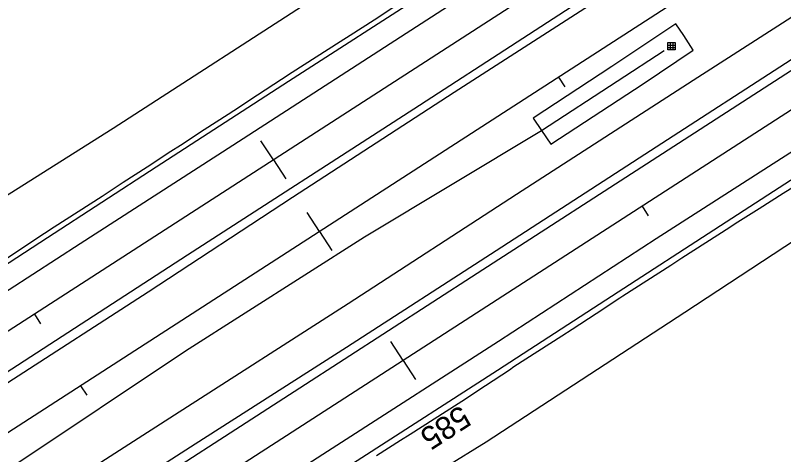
# Model space of a CAD drawing. Extents: x 1901471 to 1963503, y 756461 to 799997.
# Drawn here: x 1922896.9 to 1923166.9, y 768976.5 to 769131 of the extents above; entities that cross this region are included whole.
import ezdxf

# ---------------------------------------------------------------- set-up
doc = ezdxf.new("R2010")
doc.units = 0
for name, color, linetype in [('RD_DTM_BkLn1', 7, 'Continuous'), ('RD_EX_DR_ErosCtrl', 7, 'Continuous'), ('RD_EX_DR_Inlet', 7, 'Continuous'), ('RD_EX_Fence_Other', 7, 'Continuous'), ('RD_EX_H2O', 7, 'Continuous'), ('RD_EX_Road', 7, 'Continuous'), ('RD_HC_Cl', 7, 'Continuous'), ('RD_HC_Data_Tic', 7, 'Continuous'), ('RD_HC_TX_Sta50', 7, 'Continuous')]:
    doc.layers.add(name, color=color, linetype=linetype)

# ---------------------------------------------------------------- blocks, each defined once
blk = doc.blocks.new('DI')
at = {"layer": 'RD_EX_DR_Inlet'}
for p, q in [((-2.5380833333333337, 0.8583333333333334), (2.461916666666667, 0.8583333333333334)), ((-0.8380833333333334, 2.5583333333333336), (-0.8380833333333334, -2.441666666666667)), ((0.8619166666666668, 2.5583333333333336), (0.8619166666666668, -2.441666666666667)), ((-2.5380833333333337, -0.8416666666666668), (2.461916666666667, -0.8416666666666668))]:
    blk.add_line(p, q, dxfattribs=at)
blk.add_lwpolyline([(-2.5380833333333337, -2.441666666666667), (-2.5380833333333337, 2.5583333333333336), (2.461916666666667, 2.5583333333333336), (2.461916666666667, -2.441666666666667)], close=True, dxfattribs=at)

msp = doc.modelspace()

# ---------------------------------------------------------------- linework, layer by layer
at = {"layer": 'RD_DTM_BkLn1'}
for points in [[(1922890.4800070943, 769043.3341000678), (1922898.8281307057, 769048.8393912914), (1922907.1762543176, 769054.3446825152), (1922910.5644820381, 769056.5790984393), (1922918.9604039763, 769062.0111060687), (1922927.3563259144, 769067.4431136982), (1922934.8176453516, 769072.270450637), (1922943.201831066, 769077.7204107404), (1922951.5860167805, 769083.1703708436), (1922954.907315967, 769085.3293101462), (1922963.2937940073, 769090.7757581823), (1922971.6802720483, 769096.2222062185), (1922973.6698355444, 769097.5142926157), (1922982.0288863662, 769103.0028909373), (1922990.3879371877, 769108.4914892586), (1922994.1862500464, 769110.9854821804), (1923002.6197316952, 769116.358770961), (1923011.0532133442, 769121.7320597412), (1923014.575507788, 769123.9762461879), (1923022.9714583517, 769129.4079156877), (1923031.3674089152, 769134.8395851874)], [(1923023.8328768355, 768976.1569123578), (1923032.2438333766, 768981.5645807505), (1923035.6703663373, 768983.7676065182), (1923044.1005324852, 768989.1460469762), (1923052.5306986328, 768994.5244874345), (1923053.8421965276, 768995.3612222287), (1923062.1885077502, 769000.8687802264), (1923070.534818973, 769006.3763382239), (1923072.1581811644, 769007.4475613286), (1923080.5674944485, 769012.8588208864), (1923088.976807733, 769018.2700804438), (1923092.6543599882, 769020.6365269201), (1923101.0079030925, 769026.1336370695), (1923109.3614461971, 769031.6307472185), (1923110.4604140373, 769032.353931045), (1923118.8664108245, 769037.7704125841), (1923127.2724076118, 769043.1868941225), (1923131.183228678, 769045.7068677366), (1923139.5948565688, 769051.1146793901), (1923148.0064844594, 769056.5224910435), (1923149.9238156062, 769057.7551377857), (1923158.3813786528, 769063.0900576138), (1923166.8389416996, 769068.4249774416), (1923172.26806798, 769071.8495990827)]]:
    msp.add_lwpolyline(points, dxfattribs=at)
at = {"layer": 'RD_EX_DR_ErosCtrl'}
msp.add_lwpolyline([(1923081.8400000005, 769090.5300000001), (1923085.14, 769085.6600000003), (1923117.5400000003, 769106.9400000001), (1923135.2000000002, 769118.7100000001), (1923131.8100000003, 769123.9300000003), (1923129.0800000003, 769127.9900000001), (1923106.5700000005, 769112.9500000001), (1923078.9300000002, 769094.8600000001)], close=True, dxfattribs=at)
at = {"layer": 'RD_EX_Fence_Other'}
msp.add_lwpolyline([(1922369.6800000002, 768618.7100000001), (1922344.4800000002, 768598.05), (1922383.4900000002, 768623.08), (1922455.2300000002, 768669.7100000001), (1922525.4400000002, 768714.9200000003), (1922608.1500000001, 768768.2100000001), (1922675.2300000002, 768811.4800000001), (1922702.2200000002, 768828.7500000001), (1922739.2000000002, 768852.6600000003), (1922793.6800000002, 768887.8600000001), (1922844.3200000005, 768920.1800000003), (1922898.14, 768955.3500000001), (1922952.8300000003, 768990.56), (1923013.8600000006, 769029.6600000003), (1923073.0000000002, 769068.1000000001), (1923135.1200000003, 769108.2200000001), (1923205.7600000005, 769153.6400000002)], dxfattribs=at)
at = {"layer": 'RD_EX_H2O'}
for points in [[(1922295.7600000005, 768685.9700000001), (1922365.4800000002, 768728.0900000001), (1922424.6600000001, 768763.56), (1922493.0200000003, 768807.8700000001), (1922562.3800000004, 768852.5200000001), (1922611.0700000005, 768884.1000000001), (1922697.3600000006, 768940.0100000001), (1922781.5700000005, 768995.2400000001), (1922863.4400000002, 769048.5000000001), (1922931.3100000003, 769091.2800000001), (1923007.0400000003, 769140.4600000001), (1923084.0900000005, 769189.5900000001), (1923147.4100000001, 769229.9000000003), (1923168.9200000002, 769246.3700000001), (1923191.5700000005, 769263.6800000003), (1923207.1900000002, 769278.6500000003), (1923216.2300000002, 769292.1800000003), (1923221.4300000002, 769304.0300000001), (1923224.9000000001, 769311.6800000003), (1923226.4800000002, 769317.2300000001), (1923228.4300000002, 769331.6800000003)], [(1922021.3300000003, 768409.6100000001), (1922087.6300000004, 768450.3900000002), (1922155.8700000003, 768493.57), (1922219.2200000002, 768534.9400000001), (1922287.1300000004, 768577.31), (1922369.5700000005, 768631.8500000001), (1922439.0400000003, 768676.82), (1922516.7300000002, 768726.6400000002), (1922594.0800000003, 768777.1300000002), (1922666.1800000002, 768824.2100000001), (1922717.4500000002, 768857.3600000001), (1922775.3500000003, 768895.2100000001), (1922834.4300000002, 768933.5000000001), (1922896.2900000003, 768972.6500000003), (1922956.6600000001, 769012.9800000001), (1923019.6700000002, 769053.1500000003), (1923081.8400000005, 769090.5300000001), (1923108.4200000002, 769107.8700000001), (1923124.9500000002, 769118.6000000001)], [(1922208.2200000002, 768426.4800000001), (1922254.7300000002, 768459.6500000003), (1922293.5300000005, 768487.31), (1922356.1200000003, 768529.05), (1922430.6900000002, 768574.6300000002), (1922494.7400000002, 768615.6800000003), (1922562.6900000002, 768659.6100000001), (1922639.4900000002, 768709.4600000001), (1922712.2800000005, 768755.6400000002), (1922799.3100000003, 768813.1900000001), (1922913.4600000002, 768887.33), (1923004.6800000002, 768945.4300000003), (1923062.3400000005, 768981.0000000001), (1923132.1700000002, 769026.6500000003), (1923198.4500000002, 769070.1100000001)]]:
    msp.add_lwpolyline(points, dxfattribs=at)
at = {"layer": 'RD_EX_Road'}
for points in [[(1923170.6300000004, 769222.4900000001), (1923095.8100000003, 769174.4700000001), (1923042.4800000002, 769139.6500000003), (1922992.9100000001, 769107.6900000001), (1922946.4300000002, 769077.55), (1922908.2100000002, 769052.7000000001), (1922867.3100000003, 769026.1400000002), (1922832.6700000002, 769003.83), (1922794.4200000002, 768979.1900000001), (1922762.1100000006, 768958.2900000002), (1922726.8400000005, 768935.4400000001), (1922688.6700000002, 768910.7200000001), (1922628.8100000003, 768872.0900000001), (1922577.2500000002, 768839.08)], [(1923170.1100000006, 769212.2000000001), (1923096.7300000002, 769164.9800000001), (1923032.2100000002, 769123.3500000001), (1922973.3400000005, 769085.2100000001), (1922919.7000000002, 769050.6300000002), (1922869.6100000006, 769018.2400000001), (1922799.3600000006, 768972.7900000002), (1922737.1000000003, 768932.4800000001), (1922678.3800000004, 768894.5000000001), (1922633.6500000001, 768865.4400000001), (1922589.14, 768836.82), (1922506.0900000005, 768783.1900000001), (1922448.0900000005, 768745.8700000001), (1922385.0000000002, 768705.0200000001), (1922327.6700000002, 768667.8900000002), (1922268.5900000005, 768629.7100000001), (1922211.8000000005, 768593.1100000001), (1922156.7400000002, 768557.6500000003), (1922090.0800000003, 768514.7400000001), (1922045.5200000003, 768486.05), (1921991.7500000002, 768451.55)], [(1922540.0100000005, 768773.31), (1922600.0400000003, 768812.1700000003), (1922649.4600000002, 768843.8), (1922698.7300000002, 768875.6800000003), (1922746.7300000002, 768906.6900000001), (1922797.3800000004, 768939.2500000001), (1922845.0300000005, 768970.2400000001), (1922894.2100000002, 769001.9100000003), (1922943.5500000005, 769033.7500000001), (1922994.3400000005, 769067.0100000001), (1923051.1700000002, 769103.9000000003), (1923097.0600000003, 769133.5200000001), (1923145.4800000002, 769164.9700000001), (1923197.9900000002, 769198.5100000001)], [(1922030.7400000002, 768448.7900000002), (1922090.39, 768487.0400000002), (1922138.8400000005, 768518.2200000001), (1922194.6100000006, 768554.3800000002), (1922257.2900000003, 768594.6500000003), (1922317.6000000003, 768633.6600000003), (1922381.7900000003, 768675.1900000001), (1922446.5300000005, 768716.8800000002), (1922515.2300000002, 768761.1100000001), (1922595.7800000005, 768813.2500000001), (1922647.4200000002, 768846.3700000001), (1922696.5600000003, 768878.3400000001), (1922749.8800000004, 768912.7400000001), (1922817.7900000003, 768956.7300000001), (1922888.8400000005, 769002.3500000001), (1922957.3800000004, 769046.8), (1923036.9100000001, 769098.0900000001), (1923113.5800000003, 769147.8700000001), (1923186.3400000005, 769194.6800000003)], [(1922083.2000000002, 768410.2600000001), (1922126.8000000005, 768438.4100000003), (1922184.9300000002, 768475.83), (1922279.9200000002, 768537.3), (1922343.6800000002, 768578.4900000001), (1922418.8500000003, 768626.9900000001), (1922478.4300000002, 768665.4800000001), (1922546.4600000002, 768709.4200000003), (1922620.6200000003, 768757.2500000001), (1922679.3000000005, 768795.1500000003), (1922758.89, 768846.5000000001), (1922809.9300000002, 768879.4800000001), (1922865.3100000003, 768915.1400000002), (1922929.0300000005, 768956.2300000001), (1922996.8800000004, 769000.0400000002), (1923059.1600000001, 769040.33), (1923126.3300000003, 769083.6400000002), (1923199.5100000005, 769130.9400000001)], [(1922066.7900000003, 768403.6700000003), (1922110.0500000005, 768431.5900000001), (1922149.6800000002, 768457.1500000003), (1922201.39, 768490.56), (1922251.4100000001, 768522.58), (1922304.0500000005, 768556.4800000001), (1922356.3000000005, 768590.2200000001), (1922404.3300000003, 768621.31), (1922459.89, 768657.08), (1922510.8800000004, 768690.0200000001), (1922569.4200000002, 768728.1500000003), (1922632.2900000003, 768768.7000000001), (1922677.8300000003, 768797.8800000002), (1922708.8300000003, 768817.8700000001), (1922761.8500000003, 768852.1000000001), (1922811.3300000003, 768883.81), (1922862.2900000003, 768916.9500000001), (1922912.1100000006, 768949.5100000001), (1922960.0500000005, 768980.2900000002), (1923013.2500000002, 769014.2800000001), (1923065.9200000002, 769048.3), (1923118.1500000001, 769082.1000000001), (1923173.5900000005, 769118.07)], [(1923178.2800000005, 769088.3900000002), (1923122.1700000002, 769052.3400000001), (1923066.6600000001, 769016.2700000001), (1923009.8800000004, 768979.6900000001), (1922957.3000000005, 768945.8700000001), (1922902.14, 768910.33), (1922846.4900000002, 768874.1500000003), (1922788.2300000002, 768836.3600000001), (1922733.9600000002, 768801.5000000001), (1922697.4700000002, 768778.0000000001), (1922648.2700000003, 768746.33), (1922589.7000000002, 768708.5100000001), (1922536.8000000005, 768674.2000000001), (1922485.7700000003, 768641.2400000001), (1922443.3500000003, 768613.8700000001), (1922398.8500000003, 768585.1700000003), (1922350.9200000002, 768554.2600000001), (1922300.6800000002, 768521.81), (1922246.7300000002, 768486.9500000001), (1922192.2700000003, 768451.8700000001), (1922144.9900000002, 768421.33)], [(1923192.3600000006, 769087.7400000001), (1923146.7800000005, 769058.2100000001), (1923104.4900000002, 769030.7800000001), (1923066.4200000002, 769006.0400000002), (1923018.7300000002, 768975.3500000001), (1922979.4800000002, 768950.07), (1922943.9800000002, 768927.2300000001), (1922904.4300000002, 768901.6000000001), (1922855.4800000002, 768869.8600000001), (1922815.0100000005, 768843.4800000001), (1922778.64, 768820.06), (1922736.7000000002, 768793.1100000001), (1922701.8500000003, 768770.5100000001), (1922616.2200000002, 768715.6600000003), (1922544.64, 768669.33), (1922488.4100000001, 768633.0900000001), (1922434.5900000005, 768598.3), (1922375.4600000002, 768560.2700000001), (1922317.1500000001, 768522.3500000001), (1922282.2200000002, 768500.08), (1922244.0500000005, 768475.3700000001), (1922195.0800000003, 768443.57), (1922157.0900000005, 768419.2200000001)]]:
    msp.add_lwpolyline(points, dxfattribs=at)
at = {"layer": 'RD_HC_Cl'}
for p, q in [((1926729.5176193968, 771495.9286460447), (1917217.2707724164, 765354.9153898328)), ((1926745.7566169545, 771470.7766377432), (1917232.2344163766, 765328.8252854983)), ((1925391.9794752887, 770532.94101177), (1917300.1886650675, 765307.3052403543))]:
    msp.add_line(p, q, dxfattribs=at)
at = {"layer": 'RD_HC_Data_Tic'}
for p, q in [((1923087.8399854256, 769109.217424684), (1923090.0095391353, 769105.8569133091)), ((1922987.5676386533, 769080.1624442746), (1922983.2285884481, 769086.8835039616)), ((1922987.5676386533, 769080.1624442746), (1922991.9066888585, 769073.4413845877)), ((1923117.1703377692, 769063.8812843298), (1923119.3403479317, 769060.5210676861)), ((1923003.8272010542, 769054.9785819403), (1922999.4880936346, 769061.69960469)), ((1923003.8272010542, 769054.9785819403), (1923008.1663084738, 769048.2575591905)), ((1922903.5543925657, 769025.9243167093), (1922905.7239176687, 769022.5637868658)), ((1923033.164921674, 769009.6310302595), (1923028.8249013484, 769016.351463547)), ((1923033.164921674, 769009.6310302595), (1923037.5049419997, 769002.910596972)), ((1922919.814416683, 769000.7397391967), (1922921.9839703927, 768997.3792278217))]:
    msp.add_line(p, q, dxfattribs=at)

# ---------------------------------------------------------------- block references
at = {"layer": 'RD_EX_DR_Inlet', "xscale": 0.5039370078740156, "yscale": 0.5039370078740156}
msp.add_blockref('DI', (1923127.5200000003, 769120.08), dxfattribs=at)

# ---------------------------------------------------------------- texts
at = {"layer": 'RD_HC_TX_Sta50'}
msp.add_text('585', height=8.000000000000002, rotation=212.8458901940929, dxfattribs=at).set_placement((1923053.4524920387, 768994.1459021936))

doc.saveas('drawing.dxf')
